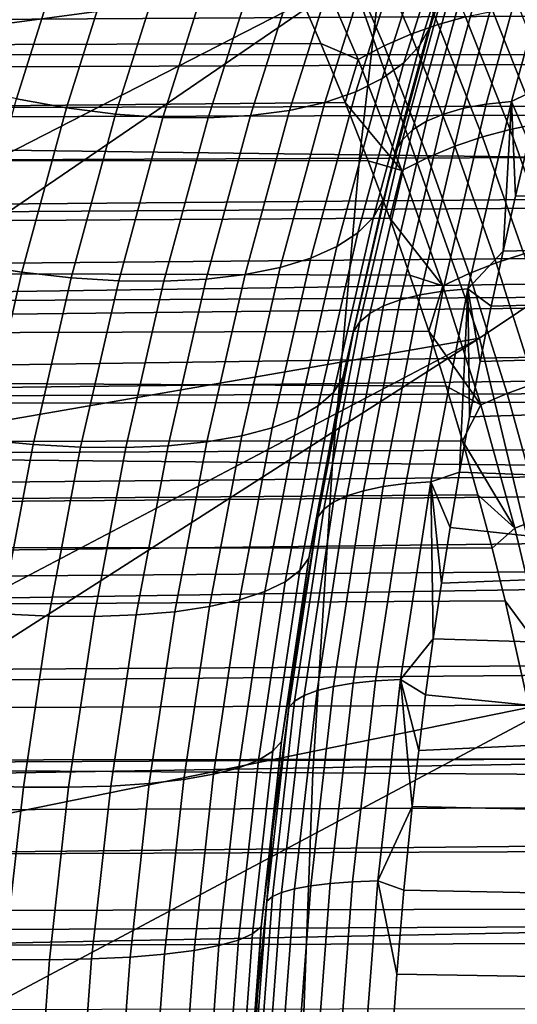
# Model space of a CAD drawing. Header units: metres. Extents: x -240 to 45, y -77 to 27.
# Tile 466 of 656: x -175.872 to -175.002, y 0.683 to 2.406. Entities that reach past the tile are written whole.
import ezdxf

# ---------------------------------------------------------------- set-up
doc = ezdxf.new("R2010")
doc.units = ezdxf.units.M
doc.layers.add('solid_102011X2', color=7, linetype='CONTINUOUS')

msp = doc.modelspace()

# ---------------------------------------------------------------- linework, layer by layer
at = {"layer": 'solid_102011X2'}
for points in [[(-176.340866, 2.339567, 304.787659), (-176.404495, 2.507421, 304.738373), (-175.559967, 3.111591, 306.169861), (-175.292007, 2.480526, 306.363983)], [(-175.068192, 1.848335, 306.537506), (-175.292007, 2.480526, 306.363983), (-174.431992, 3.078241, 307.784088), (-174.164612, 2.454018, 307.973633)], [(-175.2164, 2.705738, 348.238037), (-177.070114, 2.73605, 346.873016), (-177.133011, 2.193804, 346.946198), (-175.277603, 2.169499, 348.311249)], [(-173.348373, 2.675813, 349.578552), (-175.2164, 2.705738, 348.238037), (-175.277603, 2.169499, 348.311249), (-173.407898, 2.145504, 349.651733)], [(-175.172211, 2.361392, 286.263702), (-175.079666, 2.655146, 286.417725), (-175.05957, 2.693539, 286.337402), (-175.15332, 2.395953, 286.181396)], [(-175.081131, 2.638011, 286.204987), (-175.15332, 2.395953, 286.181396), (-175.05957, 2.693539, 286.337402)], [(-175.079666, 2.655146, 286.417725), (-175.172211, 2.361392, 286.263702), (-175.200592, 2.330272, 286.344666), (-175.109146, 2.620575, 286.496887)], [(-175.130737, 2.482092, 286.06015), (-175.163269, 2.366782, 286.068268), (-175.15332, 2.395953, 286.181396), (-175.081131, 2.638011, 286.204987)], [(-175.109146, 2.620575, 286.496887), (-175.200592, 2.330272, 286.344666), (-175.238113, 2.302983, 286.423279), (-175.147614, 2.59026, 286.573883)], [(-175.147614, 2.59026, 286.573883), (-175.238113, 2.302983, 286.423279), (-175.284302, 2.279863, 286.498505), (-175.194611, 2.564577, 286.647766)], [(-175.222061, 2.587191, 284.279572), (-175.140366, 2.397739, 284.140198), (-175.188232, 2.380645, 284.133911), (-175.269608, 2.569753, 284.271912)], [(-175.174362, 2.600682, 284.29245), (-175.092331, 2.411107, 284.151917), (-175.140366, 2.397739, 284.140198), (-175.222061, 2.587191, 284.279572)], [(-175.788864, 2.55071, 287.02948), (-175.878113, 2.267381, 286.880951), (-175.96637, 2.287674, 286.892303), (-175.876404, 2.573254, 287.042023)], [(-175.269608, 2.569753, 284.271912), (-175.188232, 2.380645, 284.133911), (-175.235138, 2.360105, 284.133087), (-175.316208, 2.548654, 284.269623)], [(-174.969376, 2.574585, 285.775574), (-175.056305, 2.258078, 285.63089), (-175.096207, 2.250824, 285.672058), (-175.009521, 2.566399, 285.816315)], [(-174.925003, 2.57953, 285.738892), (-175.0121, 2.26246, 285.593933), (-175.056305, 2.258078, 285.63089), (-174.969376, 2.574585, 285.775574)], [(-174.925003, 2.57953, 285.738892), (-174.958237, 2.288716, 285.572479), (-175.0121, 2.26246, 285.593933)], [(-166.697556, 2.563876, 298.867188), (-177.918686, 2.467226, 305.655731), (-177.894867, 2.394322, 305.674957), (-166.609024, 2.462606, 298.862366)], [(-175.701843, 2.533293, 287.008148), (-175.790558, 2.251702, 286.860535), (-175.878113, 2.267381, 286.880951), (-175.788864, 2.55071, 287.02948)], [(-175.194611, 2.564577, 286.647766), (-175.284302, 2.279863, 286.498505), (-175.338593, 2.261202, 286.569458), (-175.249557, 2.543847, 286.717621)], [(-175.044937, 2.555081, 285.860535), (-175.131256, 2.240795, 285.716888), (-175.161011, 2.228124, 285.764771), (-175.075134, 2.540782, 285.907684)], [(-175.009521, 2.566399, 285.816315), (-175.096207, 2.250824, 285.672058), (-175.131256, 2.240795, 285.716888), (-175.044937, 2.555081, 285.860535)], [(-175.616455, 2.521218, 286.978302), (-175.704773, 2.240833, 286.831299), (-175.790558, 2.251702, 286.860535), (-175.701843, 2.533293, 287.008148)], [(-175.249557, 2.543847, 286.717621), (-175.338593, 2.261202, 286.569458), (-175.400299, 2.247233, 286.635223), (-175.311752, 2.528328, 286.782593)], [(-175.316208, 2.548654, 284.269623), (-175.235138, 2.360105, 284.133087), (-175.280319, 2.336456, 284.137787), (-175.36113, 2.524239, 284.272736)], [(-175.075134, 2.540782, 285.907684), (-175.161011, 2.228124, 285.764771), (-175.185043, 2.212982, 285.815063), (-175.099701, 2.523693, 285.957123)], [(-181.019638, 2.343893, 288.875153), (-174.953796, 2.436191, 285.282837), (-175.011551, 2.528742, 285.372467), (-180.994095, 2.445528, 288.917664)], [(-175.533737, 2.514637, 286.940308), (-175.621857, 2.234909, 286.79364), (-175.704773, 2.240833, 286.831299), (-175.616455, 2.521218, 286.978302)], [(-175.380432, 2.518215, 286.841827), (-175.468674, 2.238129, 286.695007), (-175.542831, 2.234003, 286.748016), (-175.454742, 2.513632, 286.894623)], [(-175.311752, 2.528328, 286.782593), (-175.400299, 2.247233, 286.635223), (-175.468674, 2.238129, 286.695007), (-175.380432, 2.518215, 286.841827)], [(-175.36113, 2.524239, 284.272736), (-175.280319, 2.336456, 284.137787), (-175.345566, 2.364187, 284.185272), (-175.390884, 2.468613, 284.260223)], [(-175.099701, 2.523693, 285.957123), (-175.185043, 2.212982, 285.815063), (-175.203049, 2.195569, 285.867157), (-175.118317, 2.504042, 286.008179)], [(-175.390884, 2.468613, 284.260223), (-175.345566, 2.364187, 284.185272), (-185.690979, 2.330222, 290.386383), (-185.685669, 2.498509, 290.460022)], [(-175.454742, 2.513632, 286.894623), (-175.542831, 2.234003, 286.748016), (-175.621857, 2.234909, 286.79364), (-175.533737, 2.514637, 286.940308)], [(-175.118317, 2.504042, 286.008179), (-175.203049, 2.195569, 285.867157), (-175.214783, 2.176119, 285.920288), (-175.130737, 2.482092, 286.06015)], [(-175.130737, 2.482092, 286.06015), (-175.214783, 2.176119, 285.920288), (-175.163269, 2.366782, 286.068268)], [(-176.340866, 2.339567, 304.787659), (-175.292007, 2.480526, 306.363983), (-176.226807, 2.001044, 304.875366)], [(-176.226807, 2.001044, 304.875366), (-175.292007, 2.480526, 306.363983), (-176.187164, 1.868368, 304.905701)], [(-176.13176, 1.664495, 304.947906), (-176.187164, 1.868368, 304.905701), (-175.292007, 2.480526, 306.363983), (-175.068192, 1.848335, 306.537506)], [(-166.609024, 2.462606, 298.862366), (-177.894867, 2.394322, 305.674957), (-177.86969, 2.315033, 305.695038), (-166.525391, 2.362397, 298.857819)], [(-174.916351, 1.215851, 306.650604), (-175.068192, 1.848335, 306.537506), (-174.164612, 2.454018, 307.973633), (-173.934357, 1.828516, 308.15271)], [(-181.019638, 2.343893, 288.875153), (-174.899384, 2.344773, 285.198242), (-174.953796, 2.436191, 285.282837)], [(-175.044907, 2.420529, 284.168823), (-174.966797, 2.223387, 284.034302), (-175.014572, 2.213985, 284.018433), (-175.092331, 2.411107, 284.151917)], [(-174.998886, 2.425852, 284.190643), (-174.92041, 2.228936, 284.055267), (-174.966797, 2.223387, 284.034302), (-175.044907, 2.420529, 284.168823)], [(-175.253647, 2.060594, 286.128174), (-175.172211, 2.361392, 286.263702), (-175.15332, 2.395953, 286.181396), (-175.235855, 2.091092, 286.044037)], [(-175.163269, 2.366782, 286.068268), (-175.235855, 2.091092, 286.044037), (-175.15332, 2.395953, 286.181396)], [(-175.140366, 2.397739, 284.140198), (-175.062958, 2.200884, 284.007935), (-175.11116, 2.184297, 284.002991), (-175.188232, 2.380645, 284.133911)], [(-175.092331, 2.411107, 284.151917), (-175.014572, 2.213985, 284.018433), (-175.062958, 2.200884, 284.007935), (-175.140366, 2.397739, 284.140198)], [(-175.188232, 2.380645, 284.133911), (-175.11116, 2.184297, 284.002991), (-175.158386, 2.164497, 284.003693), (-175.235138, 2.360105, 284.133087)], [(-175.345566, 2.364187, 284.185272), (-175.302994, 2.260973, 284.114777), (-185.695724, 2.162046, 290.318329), (-185.690979, 2.330222, 290.386383)], [(-166.525391, 2.362397, 298.857819), (-177.86969, 2.315033, 305.695038), (-177.843842, 2.230927, 305.715393), (-166.446075, 2.26289, 298.853455)], [(-175.280319, 2.336456, 284.137787), (-175.302994, 2.260973, 284.114777), (-175.345566, 2.364187, 284.185272)], [(-175.172211, 2.361392, 286.263702), (-175.253647, 2.060594, 286.128174), (-175.281036, 2.033133, 286.210785), (-175.200592, 2.330272, 286.344666)], [(-175.214783, 2.176119, 285.920288), (-175.235565, 2.092919, 285.947968), (-175.235855, 2.091092, 286.044037), (-175.163269, 2.366782, 286.068268)], [(-181.044022, 2.241898, 288.834595), (-174.848221, 2.254502, 285.118469), (-174.899384, 2.344773, 285.198242), (-181.019638, 2.343893, 288.875153)], [(-175.235138, 2.360105, 284.133087), (-175.158386, 2.164497, 284.003693), (-175.203873, 2.141809, 284.01001), (-175.280319, 2.336456, 284.137787)], [(-175.200592, 2.330272, 286.344666), (-175.281036, 2.033133, 286.210785), (-175.317688, 2.009052, 286.290833), (-175.238113, 2.302983, 286.423279)], [(-175.280319, 2.336456, 284.137787), (-175.203873, 2.141809, 284.01001), (-175.302994, 2.260973, 284.114777)], [(-175.238113, 2.302983, 286.423279), (-175.317688, 2.009052, 286.290833), (-175.363144, 1.988651, 286.367279), (-175.284302, 2.279863, 286.498505)], [(-175.284302, 2.279863, 286.498505), (-175.363144, 1.988651, 286.367279), (-175.416855, 1.972184, 286.439209), (-175.338593, 2.261202, 286.569458)], [(-175.0121, 2.26246, 285.593933), (-174.958237, 2.288716, 285.572479), (-174.982224, 2.193057, 285.532562)], [(-175.302994, 2.260973, 284.114777), (-175.262833, 2.159006, 284.048401), (-185.695724, 2.162046, 290.318329)], [(-166.446075, 2.26289, 298.853455), (-177.843842, 2.230927, 305.715393), (-177.782974, 2.067243, 305.744598), (-166.371231, 2.164242, 298.849426)], [(-175.790558, 2.251702, 286.860535), (-175.8685, 1.9638, 286.730804), (-175.956558, 1.977636, 286.750366), (-175.878113, 2.267381, 286.880951)], [(-175.338593, 2.261202, 286.569458), (-175.416855, 1.972184, 286.439209), (-175.478119, 1.959857, 286.505737), (-175.400299, 2.247233, 286.635223)], [(-175.203873, 2.141809, 284.01001), (-175.262833, 2.159006, 284.048401), (-175.302994, 2.260973, 284.114777)], [(-175.056305, 2.258078, 285.63089), (-175.132507, 1.930832, 285.504059), (-175.17218, 1.924571, 285.545624), (-175.096207, 2.250824, 285.672058)], [(-175.0121, 2.26246, 285.593933), (-175.08844, 1.934614, 285.466888), (-175.132507, 1.930832, 285.504059), (-175.056305, 2.258078, 285.63089)], [(-175.0121, 2.26246, 285.593933), (-175.026871, 2.000933, 285.458252), (-175.08844, 1.934614, 285.466888)], [(-175.0121, 2.26246, 285.593933), (-175.005096, 2.09711, 285.494476), (-175.026871, 2.000933, 285.458252)], [(-175.0121, 2.26246, 285.593933), (-174.982224, 2.193057, 285.532562), (-175.005096, 2.09711, 285.494476)], [(-181.06723, 2.139553, 288.795959), (-174.799835, 2.165318, 285.043091), (-174.848221, 2.254502, 285.118469), (-181.044022, 2.241898, 288.834595)], [(-175.704773, 2.240833, 286.831299), (-175.782379, 1.954209, 286.702148), (-175.8685, 1.9638, 286.730804), (-175.790558, 2.251702, 286.860535)], [(-175.621857, 2.234909, 286.79364), (-175.69928, 1.948981, 286.664825), (-175.782379, 1.954209, 286.702148), (-175.704773, 2.240833, 286.831299)], [(-175.400299, 2.247233, 286.635223), (-175.478119, 1.959857, 286.505737), (-175.546188, 1.951823, 286.565979), (-175.468674, 2.238129, 286.695007)], [(-175.131256, 2.240795, 285.716888), (-175.206909, 1.915914, 285.590973), (-175.236252, 1.904978, 285.639526), (-175.161011, 2.228124, 285.764771)], [(-175.096207, 2.250824, 285.672058), (-175.17218, 1.924571, 285.545624), (-175.206909, 1.915914, 285.590973), (-175.131256, 2.240795, 285.716888)], [(-175.542831, 2.234003, 286.748016), (-175.620209, 1.948183, 286.619232), (-175.69928, 1.948981, 286.664825), (-175.621857, 2.234909, 286.79364)], [(-175.468674, 2.238129, 286.695007), (-175.546188, 1.951823, 286.565979), (-175.620209, 1.948183, 286.619232), (-175.542831, 2.234003, 286.748016)], [(-175.161011, 2.228124, 285.764771), (-175.236252, 1.904978, 285.639526), (-175.259811, 1.891907, 285.690643), (-175.185043, 2.212982, 285.815063)], [(-174.966797, 2.223387, 284.034302), (-174.893387, 2.018305, 283.907715), (-174.941544, 2.00908, 283.892914), (-175.014572, 2.213985, 284.018433)], [(-175.185043, 2.212982, 285.815063), (-175.259811, 1.891907, 285.690643), (-175.277267, 1.876877, 285.743652), (-175.203049, 2.195569, 285.867157)], [(-175.014572, 2.213985, 284.018433), (-174.941544, 2.00908, 283.892914), (-174.990311, 1.996428, 283.883667), (-175.062958, 2.200884, 284.007935)], [(-174.307953, 2.206145, 285.134705), (-174.330887, 2.111866, 285.097168), (-175.005096, 2.09711, 285.494476), (-174.982224, 2.193057, 285.532562)], [(-175.277603, 2.169499, 348.311249), (-177.133011, 2.193804, 346.946198), (-177.182022, 1.64818, 347.003235), (-175.325302, 1.629919, 348.368286)], [(-175.203049, 2.195569, 285.867157), (-175.277267, 1.876877, 285.743652), (-175.288376, 1.860089, 285.797791), (-175.214783, 2.176119, 285.920288)], [(-175.062958, 2.200884, 284.007935), (-174.990311, 1.996428, 283.883667), (-175.038864, 1.980555, 283.880157), (-175.11116, 2.184297, 284.002991)], [(-175.214783, 2.176119, 285.920288), (-175.288376, 1.860089, 285.797791), (-175.235565, 2.092919, 285.947968)], [(-175.11116, 2.184297, 284.002991), (-175.038864, 1.980555, 283.880157), (-175.086441, 1.961722, 283.882385), (-175.158386, 2.164497, 284.003693)], [(-175.262833, 2.159006, 284.048401), (-175.225235, 2.058343, 283.986206), (-185.699905, 1.994067, 290.255768), (-185.695724, 2.162046, 290.318329)], [(-181.089325, 2.036869, 288.759186), (-174.754379, 2.077284, 284.972137), (-174.799835, 2.165318, 285.043091), (-181.06723, 2.139553, 288.795959)], [(-166.371231, 2.164242, 298.849426), (-177.782974, 2.067243, 305.744598), (-177.727142, 1.904127, 305.77124), (-166.300735, 2.066756, 298.845551)], [(-173.407898, 2.145504, 349.651733), (-175.277603, 2.169499, 348.311249), (-175.325302, 1.629919, 348.368286), (-173.454285, 1.611892, 349.708771)], [(-175.203873, 2.141809, 284.01001), (-175.225235, 2.058343, 283.986206), (-175.262833, 2.159006, 284.048401)], [(-175.158386, 2.164497, 284.003693), (-175.086441, 1.961722, 283.882385), (-175.132248, 1.940238, 283.89035), (-175.203873, 2.141809, 284.01001)], [(-175.203873, 2.141809, 284.01001), (-175.132248, 1.940238, 283.89035), (-175.225235, 2.058343, 283.986206)], [(-174.330887, 2.111866, 285.097168), (-174.352737, 2.017346, 285.061432), (-175.026871, 2.000933, 285.458252), (-175.005096, 2.09711, 285.494476)], [(-175.323792, 1.753725, 286.011444), (-175.253647, 2.060594, 286.128174), (-175.235855, 2.091092, 286.044037), (-175.306992, 1.779945, 285.925659)], [(-175.235565, 2.092919, 285.947968), (-175.298248, 1.816976, 285.843628), (-175.306992, 1.779945, 285.925659), (-175.235855, 2.091092, 286.044037)], [(-175.288376, 1.860089, 285.797791), (-175.298248, 1.816976, 285.843628), (-175.235565, 2.092919, 285.947968)], [(-181.110275, 1.933792, 288.724304), (-174.711685, 1.990417, 284.905396), (-174.754379, 2.077284, 284.972137), (-181.089325, 2.036869, 288.759186)], [(-175.225235, 2.058343, 283.986206), (-175.190033, 1.958984, 283.927917), (-185.699905, 1.994067, 290.255768)], [(-166.234558, 1.970542, 298.841919), (-166.300735, 2.066756, 298.845551), (-177.727142, 1.904127, 305.77124)], [(-175.253647, 2.060594, 286.128174), (-175.323792, 1.753725, 286.011444), (-175.350311, 1.730117, 286.09552), (-175.281036, 2.033133, 286.210785)], [(-175.132248, 1.940238, 283.89035), (-175.190033, 1.958984, 283.927917), (-175.225235, 2.058343, 283.986206)], [(-175.281036, 2.033133, 286.210785), (-175.350311, 1.730117, 286.09552), (-175.386185, 1.709414, 286.176819), (-175.317688, 2.009052, 286.290833)], [(-174.352737, 2.017346, 285.061432), (-174.373535, 1.922579, 285.027435), (-175.047546, 1.904537, 285.423828), (-175.026871, 2.000933, 285.458252)], [(-175.317688, 2.009052, 286.290833), (-175.386185, 1.709414, 286.176819), (-175.431, 1.691875, 286.254364), (-175.363144, 1.988651, 286.367279)], [(-175.08844, 1.934614, 285.466888), (-175.026871, 2.000933, 285.458252), (-175.047546, 1.904537, 285.423828)], [(-175.190033, 1.958984, 283.927917), (-175.156982, 1.860973, 283.873383), (-185.703613, 1.826315, 290.198608), (-185.699905, 1.994067, 290.255768)], [(-181.130096, 1.830392, 288.691315), (-174.671387, 1.904698, 284.842529), (-174.711685, 1.990417, 284.905396), (-181.110275, 1.933792, 288.724304)], [(-175.363144, 1.988651, 286.367279), (-175.431, 1.691875, 286.254364), (-175.484161, 1.677718, 286.327179), (-175.416855, 1.972184, 286.439209)], [(-174.990311, 1.996428, 283.883667), (-174.923035, 1.784223, 283.768494), (-174.971985, 1.769305, 283.766388), (-175.038864, 1.980555, 283.880157)], [(-166.234558, 1.970542, 298.841919), (-177.727142, 1.904127, 305.77124), (-177.676315, 1.741728, 305.79538), (-166.172623, 1.8756, 298.838562)], [(-175.8685, 1.9638, 286.730804), (-175.935547, 1.67051, 286.619202), (-176.024048, 1.682405, 286.638062), (-175.956558, 1.977636, 286.750366)], [(-175.416855, 1.972184, 286.439209), (-175.484161, 1.677718, 286.327179), (-175.545029, 1.66712, 286.394348), (-175.478119, 1.959857, 286.505737)], [(-175.038864, 1.980555, 283.880157), (-174.971985, 1.769305, 283.766388), (-175.019928, 1.751701, 283.770172), (-175.086441, 1.961722, 283.882385)], [(-175.782379, 1.954209, 286.702148), (-175.849121, 1.662264, 286.591095), (-175.935547, 1.67051, 286.619202), (-175.8685, 1.9638, 286.730804)], [(-175.69928, 1.948981, 286.664825), (-175.765854, 1.65777, 286.554016), (-175.849121, 1.662264, 286.591095), (-175.782379, 1.954209, 286.702148)], [(-175.620209, 1.948183, 286.619232), (-175.686768, 1.657084, 286.508484), (-175.765854, 1.65777, 286.554016), (-175.69928, 1.948981, 286.664825)], [(-175.546188, 1.951823, 286.565979), (-175.612854, 1.660213, 286.455048), (-175.686768, 1.657084, 286.508484), (-175.620209, 1.948183, 286.619232)], [(-175.478119, 1.959857, 286.505737), (-175.545029, 1.66712, 286.394348), (-175.612854, 1.660213, 286.455048), (-175.546188, 1.951823, 286.565979)], [(-175.132248, 1.940238, 283.89035), (-175.156982, 1.860973, 283.873383), (-175.190033, 1.958984, 283.927917)], [(-175.086441, 1.961722, 283.882385), (-175.019928, 1.751701, 283.770172), (-175.066071, 1.7317, 283.779816), (-175.132248, 1.940238, 283.89035)], [(-175.132507, 1.930832, 285.504059), (-175.197266, 1.593949, 285.396301), (-175.23674, 1.588737, 285.438171), (-175.17218, 1.924571, 285.545624)], [(-175.08844, 1.934614, 285.466888), (-175.15332, 1.597097, 285.358917), (-175.197266, 1.593949, 285.396301), (-175.132507, 1.930832, 285.504059)], [(-175.132248, 1.940238, 283.89035), (-175.066071, 1.7317, 283.779816), (-175.156982, 1.860973, 283.873383)], [(-175.08844, 1.934614, 285.466888), (-175.103119, 1.614111, 285.33136), (-175.15332, 1.597097, 285.358917)], [(-175.08844, 1.934614, 285.466888), (-175.085678, 1.711091, 285.360382), (-175.103119, 1.614111, 285.33136)], [(-175.08844, 1.934614, 285.466888), (-175.047546, 1.904537, 285.423828), (-175.067154, 1.807913, 285.391205)], [(-175.08844, 1.934614, 285.466888), (-175.067154, 1.807913, 285.391205), (-175.085678, 1.711091, 285.360382)], [(-175.206909, 1.915914, 285.590973), (-175.271194, 1.581532, 285.483978), (-175.300186, 1.572428, 285.533142), (-175.236252, 1.904978, 285.639526)], [(-175.17218, 1.924571, 285.545624), (-175.23674, 1.588737, 285.438171), (-175.271194, 1.581532, 285.483978), (-175.206909, 1.915914, 285.590973)], [(-174.373535, 1.922579, 285.027435), (-174.393265, 1.827606, 284.995148), (-175.067154, 1.807913, 285.391205), (-175.047546, 1.904537, 285.423828)], [(-181.148788, 1.726785, 288.660217), (-174.633728, 1.820183, 284.7836), (-174.671387, 1.904698, 284.842529), (-181.130096, 1.830392, 288.691315)], [(-175.236252, 1.904978, 285.639526), (-175.300186, 1.572428, 285.533142), (-175.323318, 1.561549, 285.584961), (-175.259811, 1.891907, 285.690643)], [(-175.259811, 1.891907, 285.690643), (-175.323318, 1.561549, 285.584961), (-175.340286, 1.549038, 285.638733), (-175.277267, 1.876877, 285.743652)], [(-175.156982, 1.860973, 283.873383), (-175.126297, 1.764376, 283.822601), (-185.703613, 1.826315, 290.198608)], [(-166.114685, 1.782092, 298.835358), (-166.172623, 1.8756, 298.838562), (-177.676315, 1.741728, 305.79538)], [(-175.277267, 1.876877, 285.743652), (-175.340286, 1.549038, 285.638733), (-175.350861, 1.535064, 285.693817), (-175.288376, 1.860089, 285.797791)], [(-175.066071, 1.7317, 283.779816), (-175.126297, 1.764376, 283.822601), (-175.156982, 1.860973, 283.873383)], [(-176.13176, 1.664495, 304.947906), (-175.068192, 1.848335, 306.537506), (-176.054947, 1.329372, 305.006134)], [(-175.068192, 1.848335, 306.537506), (-176.035339, 1.228998, 305.020966), (-176.054947, 1.329372, 305.006134)], [(-175.068192, 1.848335, 306.537506), (-174.916351, 1.215851, 306.650604), (-175.995819, 0.995659, 305.050751), (-176.035339, 1.228998, 305.020966)], [(-175.288376, 1.860089, 285.797791), (-175.350861, 1.535064, 285.693817), (-175.351517, 1.53941, 285.754974), (-175.298248, 1.816976, 285.843628)], [(-174.393265, 1.827606, 284.995148), (-174.411942, 1.732453, 284.96463), (-175.085678, 1.711091, 285.360382), (-175.067154, 1.807913, 285.391205)], [(-175.126297, 1.764376, 283.822601), (-175.09761, 1.668901, 283.775208), (-185.706833, 1.658803, 290.14679), (-185.703613, 1.826315, 290.198608)], [(-181.148788, 1.726785, 288.660217), (-174.598419, 1.736889, 284.728363), (-174.633728, 1.820183, 284.7836)], [(-175.298248, 1.816976, 285.843628), (-175.351517, 1.53941, 285.754974), (-175.366516, 1.463499, 285.826569), (-175.306992, 1.779945, 285.925659)], [(-166.114685, 1.782092, 298.835358), (-177.676315, 1.741728, 305.79538), (-177.630341, 1.580025, 305.817139), (-166.060898, 1.690207, 298.832428)], [(-175.382492, 1.441754, 285.913757), (-175.323792, 1.753725, 286.011444), (-175.306992, 1.779945, 285.925659), (-175.366516, 1.463499, 285.826569)], [(-175.066071, 1.7317, 283.779816), (-175.09761, 1.668901, 283.775208), (-175.126297, 1.764376, 283.822601)], [(-174.971985, 1.769305, 283.766388), (-174.911285, 1.550498, 283.662933), (-174.95961, 1.534408, 283.668243), (-175.019928, 1.751701, 283.770172)], [(-175.323792, 1.753725, 286.011444), (-175.382492, 1.441754, 285.913757), (-175.408234, 1.422174, 285.999084), (-175.350311, 1.730117, 286.09552)], [(-175.019928, 1.751701, 283.770172), (-174.95961, 1.534408, 283.668243), (-175.006134, 1.516194, 283.679504), (-175.066071, 1.7317, 283.779816)], [(-181.166351, 1.62298, 288.631012), (-174.565277, 1.654857, 284.676605), (-174.598419, 1.736889, 284.728363), (-181.148788, 1.726785, 288.660217)], [(-175.350311, 1.730117, 286.09552), (-175.408234, 1.422174, 285.999084), (-175.443451, 1.405005, 286.081512), (-175.386185, 1.709414, 286.176819)], [(-174.411942, 1.732453, 284.96463), (-174.438004, 1.589363, 284.922028), (-175.103119, 1.614111, 285.33136), (-175.085678, 1.711091, 285.360382)], [(-175.066071, 1.7317, 283.779816), (-175.006134, 1.516194, 283.679504), (-175.09761, 1.668901, 283.775208)], [(-175.386185, 1.709414, 286.176819), (-175.443451, 1.405005, 286.081512), (-175.487701, 1.390458, 286.160004), (-175.431, 1.691875, 286.254364)], [(-166.060898, 1.690207, 298.832428), (-177.630341, 1.580025, 305.817139), (-177.58905, 1.419041, 305.836487), (-165.963898, 1.509624, 298.827148)], [(-175.431, 1.691875, 286.254364), (-175.487701, 1.390458, 286.160004), (-175.540421, 1.378718, 286.233582), (-175.484161, 1.677718, 286.327179)], [(-175.484161, 1.677718, 286.327179), (-175.540421, 1.378718, 286.233582), (-175.600952, 1.369928, 286.3013), (-175.545029, 1.66712, 286.394348)], [(-175.09761, 1.668901, 283.775208), (-175.070908, 1.574509, 283.731049), (-185.709656, 1.491599, 290.100189), (-185.706833, 1.658803, 290.14679)], [(-181.182755, 1.518948, 288.603668), (-174.534454, 1.57413, 284.628387), (-174.565277, 1.654857, 284.676605), (-181.166351, 1.62298, 288.631012)], [(-175.849121, 1.662264, 286.591095), (-175.904877, 1.365902, 286.498291), (-175.991577, 1.37274, 286.52597), (-175.935547, 1.67051, 286.619202)], [(-175.765854, 1.65777, 286.554016), (-175.821457, 1.362174, 286.461487), (-175.904877, 1.365902, 286.498291), (-175.849121, 1.662264, 286.591095)], [(-175.686768, 1.657084, 286.508484), (-175.742355, 1.361605, 286.415985), (-175.821457, 1.362174, 286.461487), (-175.765854, 1.65777, 286.554016)], [(-175.612854, 1.660213, 286.455048), (-175.668533, 1.3642, 286.362366), (-175.742355, 1.361605, 286.415985), (-175.686768, 1.657084, 286.508484)], [(-175.545029, 1.66712, 286.394348), (-175.600952, 1.369928, 286.3013), (-175.668533, 1.3642, 286.362366), (-175.612854, 1.660213, 286.455048)], [(-175.006134, 1.516194, 283.679504), (-175.070908, 1.574509, 283.731049), (-175.09761, 1.668901, 283.775208)], [(-175.325302, 1.629919, 348.368286), (-177.182022, 1.64818, 347.003235), (-177.217087, 1.100015, 347.044037), (-175.359406, 1.087828, 348.409088)], [(-173.454285, 1.611892, 349.708771), (-175.325302, 1.629919, 348.368286), (-175.359406, 1.087828, 348.409088), (-173.487473, 1.075796, 349.749573)], [(-175.15332, 1.597097, 285.358917), (-175.103119, 1.614111, 285.33136), (-175.119507, 1.516961, 285.304077)], [(-174.4617, 1.44593, 284.88327), (-175.119507, 1.516961, 285.304077), (-175.103119, 1.614111, 285.33136), (-174.438004, 1.589363, 284.922028)], [(-175.23674, 1.588737, 285.438171), (-175.289261, 1.244739, 285.350739), (-175.323486, 1.239054, 285.396942), (-175.271194, 1.581532, 285.483978)], [(-175.197266, 1.593949, 285.396301), (-175.249969, 1.248851, 285.308594), (-175.289261, 1.244739, 285.350739), (-175.23674, 1.588737, 285.438171)], [(-175.15332, 1.597097, 285.358917), (-175.206116, 1.251334, 285.271027), (-175.249969, 1.248851, 285.308594), (-175.197266, 1.593949, 285.396301)], [(-175.15332, 1.597097, 285.358917), (-175.149109, 1.322212, 285.254822), (-175.206116, 1.251334, 285.271027)], [(-175.15332, 1.597097, 285.358917), (-175.119507, 1.516961, 285.304077), (-175.134827, 1.419641, 285.278564)], [(-175.15332, 1.597097, 285.358917), (-175.134827, 1.419641, 285.278564), (-175.149109, 1.322212, 285.254822)], [(-175.070908, 1.574509, 283.731049), (-175.046204, 1.481223, 283.690125), (-185.709656, 1.491599, 290.100189)], [(-181.198059, 1.414794, 288.578217), (-174.505646, 1.494565, 284.583313), (-174.534454, 1.57413, 284.628387), (-181.182755, 1.518948, 288.603668)], [(-175.300186, 1.572428, 285.533142), (-175.352188, 1.231872, 285.446594), (-175.374969, 1.223288, 285.498993), (-175.323318, 1.561549, 285.584961)], [(-175.271194, 1.581532, 285.483978), (-175.323486, 1.239054, 285.396942), (-175.352188, 1.231872, 285.446594), (-175.300186, 1.572428, 285.533142)], [(-175.006134, 1.516194, 283.679504), (-175.046204, 1.481223, 283.690125), (-175.070908, 1.574509, 283.731049)], [(-175.323318, 1.561549, 285.584961), (-175.374969, 1.223288, 285.498993), (-175.391541, 1.213418, 285.553467), (-175.340286, 1.549038, 285.638733)], [(-175.340286, 1.549038, 285.638733), (-175.391541, 1.213418, 285.553467), (-175.401657, 1.202393, 285.609253), (-175.350861, 1.535064, 285.693817)], [(-175.350861, 1.535064, 285.693817), (-175.401657, 1.202393, 285.609253), (-175.395569, 1.260615, 285.681671)], [(-175.350861, 1.535064, 285.693817), (-175.395569, 1.260615, 285.681671), (-175.366516, 1.463499, 285.826569), (-175.351517, 1.53941, 285.754974)], [(-174.95961, 1.534408, 283.668243), (-174.906174, 1.310072, 283.577789), (-174.953064, 1.293947, 283.590607), (-175.006134, 1.516194, 283.679504)], [(-174.4617, 1.44593, 284.88327), (-175.134827, 1.419641, 285.278564), (-175.119507, 1.516961, 285.304077)], [(-165.963898, 1.509624, 298.827148), (-177.58905, 1.419041, 305.836487), (-177.552429, 1.258762, 305.853577), (-165.879974, 1.332488, 298.822693)], [(-175.006134, 1.516194, 283.679504), (-174.953064, 1.293947, 283.590607), (-175.023193, 1.388715, 283.652039), (-175.046204, 1.481223, 283.690125)], [(-175.046204, 1.481223, 283.690125), (-175.023193, 1.388715, 283.652039), (-185.712097, 1.324636, 290.058716), (-185.709656, 1.491599, 290.100189)], [(-181.212234, 1.3106, 288.554626), (-174.478775, 1.416187, 284.541321), (-174.505646, 1.494565, 284.583313), (-181.198059, 1.414794, 288.578217)], [(-175.429581, 1.12563, 285.835358), (-175.382492, 1.441754, 285.913757), (-175.366516, 1.463499, 285.826569), (-175.414307, 1.142732, 285.74704)], [(-175.395569, 1.260615, 285.681671), (-175.414307, 1.142732, 285.74704), (-175.366516, 1.463499, 285.826569)], [(-175.382492, 1.441754, 285.913757), (-175.429581, 1.12563, 285.835358), (-175.454712, 1.110232, 285.921753), (-175.408234, 1.422174, 285.999084)], [(-174.4617, 1.44593, 284.88327), (-174.483093, 1.302176, 284.848297), (-175.149109, 1.322212, 285.254822), (-175.134827, 1.419641, 285.278564)], [(-181.225266, 1.206326, 288.532928), (-174.43074, 1.262685, 284.466034), (-174.478775, 1.416187, 284.541321), (-181.212234, 1.3106, 288.554626)], [(-175.408234, 1.422174, 285.999084), (-175.454712, 1.110232, 285.921753), (-175.48938, 1.096729, 286.005066), (-175.443451, 1.405005, 286.081512)], [(-175.443451, 1.405005, 286.081512), (-175.48938, 1.096729, 286.005066), (-175.533157, 1.085289, 286.08432), (-175.487701, 1.390458, 286.160004)], [(-175.023193, 1.388715, 283.652039), (-174.98233, 1.206138, 283.584351), (-185.714188, 1.158017, 290.022369), (-185.712097, 1.324636, 290.058716)], [(-175.540421, 1.378718, 286.233582), (-175.58551, 1.076056, 286.158539), (-175.645752, 1.069144, 286.226715), (-175.600952, 1.369928, 286.3013)], [(-175.487701, 1.390458, 286.160004), (-175.533157, 1.085289, 286.08432), (-175.58551, 1.076056, 286.158539), (-175.540421, 1.378718, 286.233582)], [(-174.953064, 1.293947, 283.590607), (-174.98233, 1.206138, 283.584351), (-175.023193, 1.388715, 283.652039)], [(-175.821457, 1.362174, 286.461487), (-175.866028, 1.063046, 286.387299), (-175.94957, 1.065977, 286.42392), (-175.904877, 1.365902, 286.498291)], [(-175.742355, 1.361605, 286.415985), (-175.786896, 1.062598, 286.341827), (-175.866028, 1.063046, 286.387299), (-175.821457, 1.362174, 286.461487)], [(-175.668533, 1.3642, 286.362366), (-175.713165, 1.064639, 286.288086), (-175.786896, 1.062598, 286.341827), (-175.742355, 1.361605, 286.415985)], [(-175.600952, 1.369928, 286.3013), (-175.645752, 1.069144, 286.226715), (-175.713165, 1.064639, 286.288086), (-175.668533, 1.3642, 286.362366)], [(-165.879974, 1.332488, 298.822693), (-177.552429, 1.258762, 305.853577), (-177.52037, 1.099172, 305.8685), (-165.807587, 1.157316, 298.818848)], [(-175.206116, 1.251334, 285.271027), (-175.149109, 1.322212, 285.254822), (-175.162338, 1.224663, 285.232819)], [(-174.502182, 1.158134, 284.817078), (-175.162338, 1.224663, 285.232819), (-175.149109, 1.322212, 285.254822), (-174.483093, 1.302176, 284.848297)], [(-181.237198, 1.101943, 288.513062), (-174.389496, 1.112783, 284.401245), (-174.43074, 1.262685, 284.466034), (-181.225266, 1.206326, 288.532928)], [(-175.401657, 1.202393, 285.609253), (-175.430588, 0.980905, 285.623383), (-175.414307, 1.142732, 285.74704), (-175.395569, 1.260615, 285.681671)], [(-175.289261, 1.244739, 285.350739), (-175.329193, 0.894102, 285.284302), (-175.363235, 0.889997, 285.330811), (-175.323486, 1.239054, 285.396942)], [(-175.249969, 1.248851, 285.308594), (-175.290024, 0.897072, 285.241943), (-175.329193, 0.894102, 285.284302), (-175.289261, 1.244739, 285.350739)], [(-175.206116, 1.251334, 285.271027), (-175.246246, 0.898865, 285.204254), (-175.290024, 0.897072, 285.241943), (-175.249969, 1.248851, 285.308594)], [(-175.206116, 1.251334, 285.271027), (-175.185684, 1.029196, 285.19397), (-175.246246, 0.898865, 285.204254)], [(-175.206116, 1.251334, 285.271027), (-175.162338, 1.224663, 285.232819), (-175.174515, 1.126973, 285.212524)], [(-175.206116, 1.251334, 285.271027), (-175.174515, 1.126973, 285.212524), (-175.185684, 1.029196, 285.19397)], [(-175.352188, 1.231872, 285.446594), (-175.391708, 0.88481, 285.380829), (-175.414215, 0.878611, 285.433685), (-175.374969, 1.223288, 285.498993)], [(-175.323486, 1.239054, 285.396942), (-175.363235, 0.889997, 285.330811), (-175.391708, 0.88481, 285.380829), (-175.352188, 1.231872, 285.446594)], [(-174.502182, 1.158134, 284.817078), (-175.174515, 1.126973, 285.212524), (-175.162338, 1.224663, 285.232819)], [(-174.98233, 1.206138, 283.584351), (-174.947784, 1.026507, 283.527222), (-185.715958, 0.991645, 289.991028), (-185.714188, 1.158017, 290.022369)], [(-175.995819, 0.995659, 305.050751), (-174.916351, 1.215851, 306.650604), (-175.953949, 0.663307, 305.082214)], [(-175.953949, 0.663307, 305.082214), (-174.916351, 1.215851, 306.650604), (-174.82782, 0.583031, 306.716003), (-175.94693, 0.589363, 305.087494)], [(-175.391541, 1.213418, 285.553467), (-175.430466, 0.871482, 285.488647), (-175.440247, 0.86352, 285.545044), (-175.401657, 1.202393, 285.609253)], [(-175.374969, 1.223288, 285.498993), (-175.414215, 0.878611, 285.433685), (-175.430466, 0.871482, 285.488647), (-175.391541, 1.213418, 285.553467)], [(-175.401657, 1.202393, 285.609253), (-175.440247, 0.86352, 285.545044), (-175.430588, 0.980905, 285.623383)], [(-165.807587, 1.157316, 298.818848), (-177.52037, 1.099172, 305.8685), (-177.492798, 0.940262, 305.881256), (-165.746399, 0.984705, 298.815582)], [(-174.502182, 1.158134, 284.817078), (-174.518997, 1.013871, 284.789612), (-175.185684, 1.029196, 285.19397), (-175.174515, 1.126973, 285.212524)], [(-175.464981, 0.8063, 285.776459), (-175.429581, 1.12563, 285.835358), (-175.414307, 1.142732, 285.74704), (-175.450241, 0.818618, 285.687225)], [(-175.430588, 0.980905, 285.623383), (-175.450241, 0.818618, 285.687225), (-175.414307, 1.142732, 285.74704)], [(-175.429581, 1.12563, 285.835358), (-175.464981, 0.8063, 285.776459), (-175.489639, 0.795208, 285.863617), (-175.454712, 1.110232, 285.921753)], [(-181.257797, 0.892795, 288.47879), (-174.354279, 0.96576, 284.345886), (-174.389496, 1.112783, 284.401245), (-181.248047, 0.997429, 288.495026)], [(-181.237198, 1.101943, 288.513062), (-181.248047, 0.997429, 288.495026), (-174.389496, 1.112783, 284.401245)], [(-175.454712, 1.110232, 285.921753), (-175.489639, 0.795208, 285.863617), (-175.523895, 0.785481, 285.947662), (-175.48938, 1.096729, 286.005066)], [(-175.359406, 1.087828, 348.409088), (-177.217087, 1.100015, 347.044037), (-177.238129, 0.550156, 347.068542), (-175.379883, 0.54406, 348.433594)], [(-175.48938, 1.096729, 286.005066), (-175.523895, 0.785481, 285.947662), (-175.567322, 0.777241, 286.027496), (-175.533157, 1.085289, 286.08432)], [(-173.487473, 1.075796, 349.749573), (-175.359406, 1.087828, 348.409088), (-175.379883, 0.54406, 348.433594), (-173.507385, 0.538043, 349.774048)], [(-175.645752, 1.069144, 286.226715), (-175.679413, 0.765611, 286.170715), (-175.746689, 0.762366, 286.2323), (-175.713165, 1.064639, 286.288086)], [(-175.58551, 1.076056, 286.158539), (-175.619385, 0.77059, 286.102173), (-175.679413, 0.765611, 286.170715), (-175.645752, 1.069144, 286.226715)], [(-175.533157, 1.085289, 286.08432), (-175.567322, 0.777241, 286.027496), (-175.619385, 0.77059, 286.102173), (-175.58551, 1.076056, 286.158539)], [(-175.866028, 1.063046, 286.387299), (-175.89949, 0.761218, 286.331604), (-175.983124, 0.76333, 286.368073), (-175.94957, 1.065977, 286.42392)], [(-175.786896, 1.062598, 286.341827), (-175.820358, 0.760896, 286.286163), (-175.89949, 0.761218, 286.331604), (-175.866028, 1.063046, 286.387299)], [(-175.713165, 1.064639, 286.288086), (-175.746689, 0.762366, 286.2323), (-175.820358, 0.760896, 286.286163), (-175.786896, 1.062598, 286.341827)], [(-174.947784, 1.026507, 283.527222), (-174.91922, 0.849536, 283.480072), (-185.717422, 0.825627, 289.964661), (-185.715958, 0.991645, 289.991028)], [(-175.246246, 0.898865, 285.204254), (-175.185684, 1.029196, 285.19397), (-175.200485, 0.882381, 285.169342)], [(-174.533524, 0.869376, 284.765869), (-175.200485, 0.882381, 285.169342), (-175.185684, 1.029196, 285.19397), (-174.518997, 1.013871, 284.789612)], [(-165.746399, 0.984705, 298.815582), (-177.492798, 0.940262, 305.881256), (-177.46962, 0.78202, 305.891937), (-165.695801, 0.814282, 298.812866)], [(-181.266449, 0.788035, 288.464386), (-174.324646, 0.821127, 284.299255), (-174.354279, 0.96576, 284.345886), (-181.257797, 0.892795, 288.47879)], [(-175.440247, 0.86352, 285.545044), (-175.456696, 0.700539, 285.579926), (-175.450241, 0.818618, 285.687225), (-175.430588, 0.980905, 285.623383)], [(-175.290024, 0.897072, 285.241943), (-175.317001, 0.540389, 285.197021), (-175.356079, 0.538594, 285.239563), (-175.329193, 0.894102, 285.284302)], [(-175.246246, 0.898865, 285.204254), (-175.273285, 0.541474, 285.159271), (-175.317001, 0.540389, 285.197021), (-175.290024, 0.897072, 285.241943)], [(-175.273285, 0.541474, 285.159271), (-175.246246, 0.898865, 285.204254), (-175.212982, 0.735365, 285.148529), (-175.223175, 0.588254, 285.131561)], [(-175.246246, 0.898865, 285.204254), (-175.200485, 0.882381, 285.169342), (-175.212982, 0.735365, 285.148529)], [(-175.391708, 0.88481, 285.380829), (-175.41832, 0.532975, 285.336517), (-175.440643, 0.529227, 285.389679), (-175.414215, 0.878611, 285.433685)], [(-175.363235, 0.889997, 285.330811), (-175.389999, 0.536111, 285.286255), (-175.41832, 0.532975, 285.336517), (-175.391708, 0.88481, 285.380829)], [(-175.329193, 0.894102, 285.284302), (-175.356079, 0.538594, 285.239563), (-175.389999, 0.536111, 285.286255), (-175.363235, 0.889997, 285.330811)], [(-174.545807, 0.724744, 284.745819), (-175.212982, 0.735365, 285.148529), (-175.200485, 0.882381, 285.169342), (-174.533524, 0.869376, 284.765869)], [(-175.430466, 0.871482, 285.488647), (-175.45668, 0.524917, 285.445038), (-175.466217, 0.520103, 285.501831), (-175.440247, 0.86352, 285.545044)], [(-175.440247, 0.86352, 285.545044), (-175.466217, 0.520103, 285.501831), (-175.456696, 0.700539, 285.579926)], [(-175.414215, 0.878611, 285.433685), (-175.440643, 0.529227, 285.389679), (-175.45668, 0.524917, 285.445038), (-175.430466, 0.871482, 285.488647)], [(-174.91922, 0.849536, 283.480072), (-174.896378, 0.6749, 283.442322), (-185.718582, 0.659877, 289.943146), (-185.717422, 0.825627, 289.964661)], [(-181.280518, 0.578048, 288.440979), (-174.300201, 0.678413, 284.260773), (-174.324646, 0.821127, 284.299255), (-181.274033, 0.683134, 288.451782)], [(-181.266449, 0.788035, 288.464386), (-181.274033, 0.683134, 288.451782), (-174.324646, 0.821127, 284.299255)], [(-165.695801, 0.814282, 298.812866), (-177.46962, 0.78202, 305.891937), (-177.45076, 0.624427, 305.900574), (-165.655228, 0.645665, 298.810669)], [(-175.488632, 0.484688, 285.737091), (-175.464981, 0.8063, 285.776459), (-175.450241, 0.818618, 285.687225), (-175.474243, 0.492122, 285.647278)], [(-175.456696, 0.700539, 285.579926), (-175.474243, 0.492122, 285.647278), (-175.450241, 0.818618, 285.687225)], [(-175.489639, 0.795208, 285.863617), (-175.512955, 0.477995, 285.824799), (-175.546936, 0.472126, 285.909302), (-175.523895, 0.785481, 285.947662)], [(-175.464981, 0.8063, 285.776459), (-175.488632, 0.484688, 285.737091), (-175.512955, 0.477995, 285.824799), (-175.489639, 0.795208, 285.863617)], [(-175.567322, 0.777241, 286.027496), (-175.590118, 0.467154, 285.989563), (-175.641983, 0.46314, 286.064545), (-175.619385, 0.77059, 286.102173)], [(-175.523895, 0.785481, 285.947662), (-175.546936, 0.472126, 285.909302), (-175.590118, 0.467154, 285.989563), (-175.567322, 0.777241, 286.027496)], [(-175.820358, 0.760896, 286.286163), (-175.842667, 0.457291, 286.248993), (-175.921814, 0.457485, 286.294434), (-175.89949, 0.761218, 286.331604)], [(-175.746689, 0.762366, 286.2323), (-175.769043, 0.458178, 286.195068), (-175.842667, 0.457291, 286.248993), (-175.820358, 0.760896, 286.286163)], [(-175.679413, 0.765611, 286.170715), (-175.701874, 0.460136, 286.133331), (-175.769043, 0.458178, 286.195068), (-175.746689, 0.762366, 286.2323)], [(-175.619385, 0.77059, 286.102173), (-175.641983, 0.46314, 286.064545), (-175.701874, 0.460136, 286.133331), (-175.679413, 0.765611, 286.170715)], [(-174.555832, 0.579937, 284.729401), (-175.223175, 0.588254, 285.131561), (-175.212982, 0.735365, 285.148529), (-174.545807, 0.724744, 284.745819)], [(-175.466217, 0.520103, 285.501831), (-175.47403, 0.419755, 285.551086), (-175.474243, 0.492122, 285.647278), (-175.456696, 0.700539, 285.579926)]]:
    msp.add_3dface(points, dxfattribs=at)

doc.saveas('drawing.dxf')
